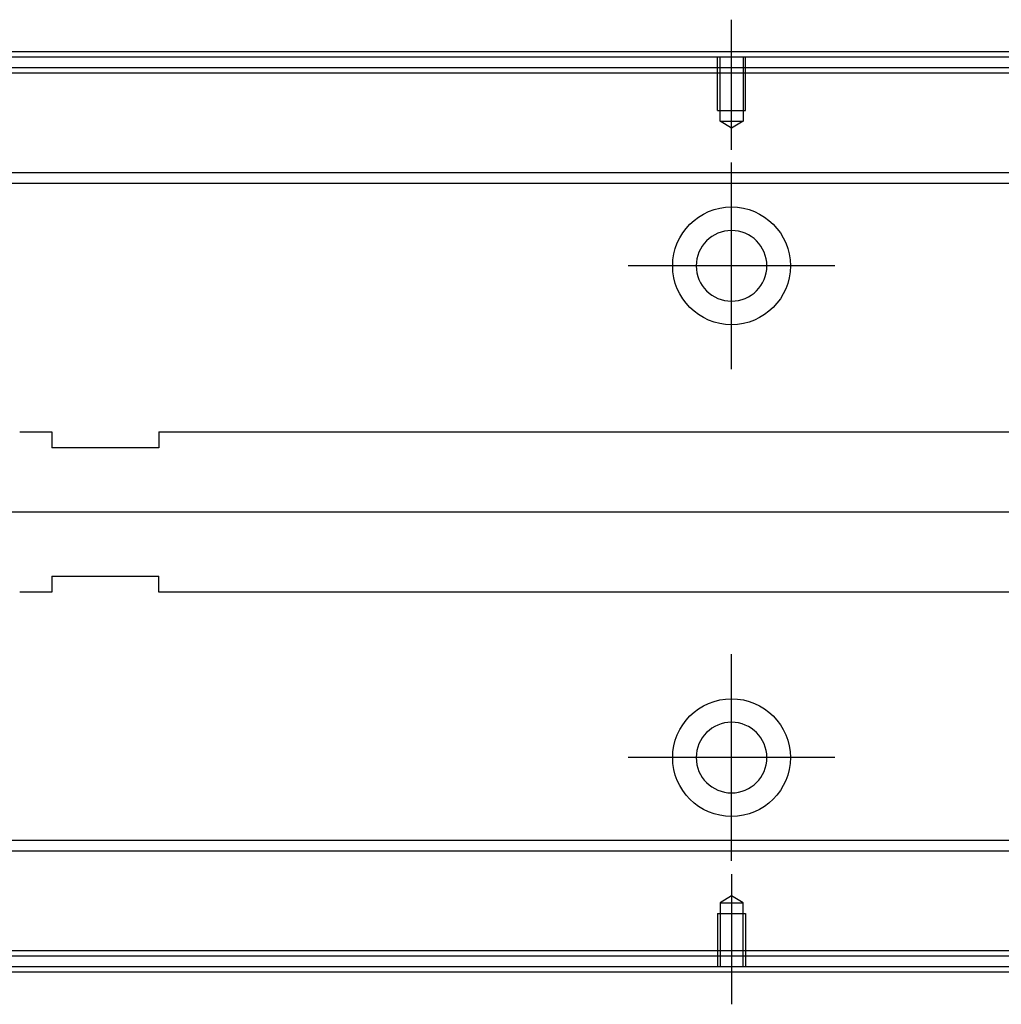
# Model space of a CAD drawing. Header units: millimetres. Extents: x 2891 to 6329, y -1599 to 860.
# Tile 593 of 620: x 5378 to 5470, y 232 to 324. Entities that reach past the tile are written whole.
import ezdxf
from ezdxf.lldxf.tags import DXFTag

# ---------------------------------------------------------------- set-up
doc = ezdxf.new("R2010")
doc.units = ezdxf.units.MM
doc.layers.get('0').update_dxf_attribs({"linetype": 'CONTINUOUS'})
tags = doc.linetypes.add('DASHED', pattern=[25.72, 12.86, -12.86]).pattern_tags.tags
tags[6:7] = [DXFTag(74, 4), DXFTag(75, 0), DXFTag(340, '0'), DXFTag(46, 0.0), DXFTag(50, 0.0), DXFTag(44, 0.0), DXFTag(45, 0.0)]
tags[4:5] = [DXFTag(74, 4), DXFTag(75, 0), DXFTag(340, '0'), DXFTag(46, 0.0), DXFTag(50, 0.0), DXFTag(44, 0.0), DXFTag(45, 0.0)]

msp = doc.modelspace()

# ---------------------------------------------------------------- linework, layer by layer
at = {"ltscale": 0.2}
for p, q in [((5444.932, 311.52), (5444.932, 323.666)), ((5444.932, 291.016), (5444.932, 310.316)), ((5454.582, 300.666), (5435.282, 300.666)), ((5444.932, 245.069), (5444.932, 264.369)), ((5454.582, 254.719), (5435.282, 254.719)), ((5444.932, 243.812), (5444.932, 231.666))]:
    msp.add_line(p, q, dxfattribs=at)
at = {"linetype": 'Continuous'}
for p, q in [((5645.811, 320.166), (5374.932, 320.166)), ((5645.57, 319.166), (5374.932, 319.166)), ((5476.532, 309.347), (5374.932, 309.347)), ((5476.532, 308.347), (5374.932, 308.347)), ((5378.432, 285.166), (5381.432, 285.166)), ((5381.432, 285.166), (5381.432, 283.666)), ((5391.432, 285.166), (5477.732, 285.166)), ((5391.432, 285.166), (5391.432, 283.666)), ((5391.432, 283.666), (5381.432, 283.666)), ((5381.432, 271.666), (5391.432, 271.666)), ((5381.432, 271.666), (5381.432, 270.166)), ((5391.432, 270.166), (5391.432, 271.666)), ((5381.432, 270.166), (5378.432, 270.166)), ((5477.732, 270.166), (5391.432, 270.166)), ((5476.532, 246.986), (5374.932, 246.986)), ((5476.532, 245.986), (5374.932, 245.986)), ((5625.571, 236.166), (5374.932, 236.166)), ((5625.33, 235.166), (5374.932, 235.166))]:
    msp.add_line(p, q, dxfattribs=at)
at = {"linetype": 'DASHED', "ltscale": 0.1}
for p, q in [((5443.632, 315.166), (5443.632, 320.166)), ((5443.857, 314.17), (5443.857, 320.166)), ((5446.007, 320.166), (5446.007, 314.17)), ((5446.232, 315.166), (5446.232, 320.166)), ((5443.632, 315.166), (5446.232, 315.166)), ((5444.932, 313.524), (5443.857, 314.17)), ((5443.857, 314.17), (5446.007, 314.17)), ((5446.007, 314.17), (5444.932, 313.524)), ((5444.932, 241.809), (5443.857, 241.163)), ((5443.857, 241.163), (5443.857, 235.166)), ((5443.857, 241.163), (5446.007, 241.163)), ((5446.007, 241.163), (5444.932, 241.809)), ((5446.007, 235.166), (5446.007, 241.163)), ((5443.632, 240.166), (5446.232, 240.166)), ((5443.632, 240.166), (5443.632, 235.166)), ((5446.232, 240.166), (5446.232, 235.166))]:
    msp.add_line(p, q, dxfattribs=at)
at = {"linetype": 'DASHED'}
for p, q in [((5714.932, 318.667), (5374.932, 318.666)), ((5625.692, 236.666), (5374.932, 236.666))]:
    msp.add_line(p, q, dxfattribs=at)
msp.add_line((5728.931, 277.623), (5286.932, 277.666))
at = {"linetype": 'Continuous'}
for centre in [(5444.932, 300.666), (5444.932, 254.719)]:
    msp.add_circle(centre, 5.5, dxfattribs=at)
at = {"linetype": 'Continuous', "extrusion": (0, 0, -1)}
msp.add_circle((-5444.932, 300.666), 3.3, dxfattribs=at)
at = {"linetype": 'Continuous', "extrusion": (-6.12303e-17, 0, -1)}
msp.add_circle((-5444.932, 254.719), 3.3, dxfattribs=at)
at = {"linetype": 'Continuous'}
for points in [[(5645.931, 320.666), (5374.932, 320.666)], [(5625.21, 234.666), (5374.932, 234.666)]]:
    msp.add_open_spline(points, degree=1, dxfattribs=at)

doc.saveas('drawing.dxf')
